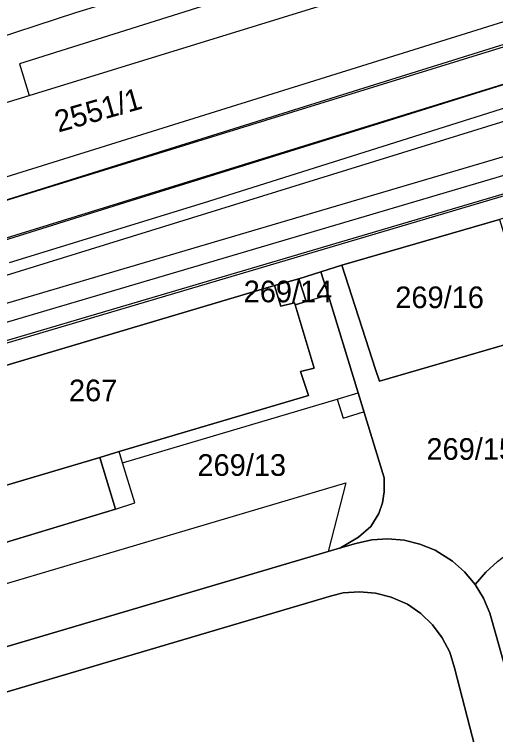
# Model space of a CAD drawing. Extents: x -263423 to -261326, y -1240067 to -1237864.
# Drawn here: x -263189.6 to -263145.2, y -1238934.3 to -1238867.8 of the extents above; entities that cross this region are included whole.
import ezdxf

# ---------------------------------------------------------------- set-up
doc = ezdxf.new("R2010")
doc.units = 0
for name, color, linetype in [('body_kn', 7, 'Continuous'), ('katuz_linie', 7, 'Continuous'), ('kladpar_druhypozemkov', 7, 'Continuous'), ('kladpar_hranice', 7, 'Continuous'), ('kladpar_parcelnecisla', 7, 'Continuous'), ('kladpar_plochy', 7, 'Continuous'), ('linie', 7, 'Continuous'), ('tarchy_linie', 7, 'Continuous'), ('zappar_hrandruhpozemk', 7, 'Continuous'), ('zuob_linie', 7, 'Continuous'), ('zuob_plochy', 7, 'Continuous')]:
    doc.layers.add(name, color=color, linetype=linetype)

msp = doc.modelspace()

# ---------------------------------------------------------------- linework, layer by layer
at = {"layer": 'body_kn'}
for p, q in [((-263189.16, -1238872.37), (-263189.16, -1238872.37)), ((-263155.39, -1238873.97), (-263155.39, -1238873.97)), ((-263188.28, -1238875.29), (-263188.28, -1238875.29)), ((-263188.28, -1238875.29), (-263188.28, -1238875.29)), ((-263154.56, -1238877.44), (-263154.56, -1238877.44)), ((-263180.27, -1238881.77), (-263180.27, -1238881.77)), ((-263179.47, -1238885.2), (-263179.47, -1238885.2)), ((-263172.22, -1238885.25), (-263172.22, -1238885.25)), ((-263159.41, -1238890.97), (-263159.41, -1238890.97)), ((-263161.34, -1238891.58), (-263161.34, -1238891.58)), ((-263163.4, -1238892.23), (-263163.4, -1238892.23)), ((-263163.4, -1238892.23), (-263163.4, -1238892.23)), ((-263165.63, -1238892.86), (-263165.63, -1238892.86)), ((-263165.63, -1238892.86), (-263165.63, -1238892.86)), ((-263162.71, -1238894.32), (-263162.71, -1238894.32)), ((-263162.71, -1238894.32), (-263162.71, -1238894.32)), ((-263160.69, -1238893.71), (-263160.69, -1238893.71)), ((-263165.06, -1238894.76), (-263165.06, -1238894.76)), ((-263163.79, -1238894.45), (-263163.79, -1238894.45)), ((-263163.73, -1238894.64), (-263163.73, -1238894.64)), ((-263163.24, -1238900.79), (-263163.24, -1238900.79)), ((-263161.97, -1238900.48), (-263161.97, -1238900.48)), ((-263156.32, -1238900.62), (-263156.32, -1238900.62)), ((-263155.95, -1238901.7), (-263155.95, -1238901.7)), ((-263157.92, -1238902.75), (-263157.92, -1238902.75)), ((-263162.48, -1238903.01), (-263162.48, -1238903.01)), ((-263159.84, -1238903.34), (-263159.84, -1238903.34)), ((-263159.84, -1238903.34), (-263159.84, -1238903.34)), ((-263157.42, -1238904.51), (-263157.42, -1238904.51)), ((-263159.3, -1238905.1), (-263159.3, -1238905.1)), ((-263179.95, -1238908.19), (-263179.95, -1238908.19)), ((-263181.76, -1238908.73), (-263181.76, -1238908.73)), ((-263179.65, -1238909.22), (-263179.65, -1238909.22)), ((-263179.65, -1238909.22), (-263179.65, -1238909.22)), ((-263155.51, -1238910.62), (-263155.51, -1238910.62)), ((-263159.04, -1238911.06), (-263159.04, -1238911.06)), ((-263155.5, -1238911.91), (-263155.5, -1238911.91)), ((-263178.52, -1238912.91), (-263178.52, -1238912.91)), ((-263155.65, -1238912.92), (-263155.65, -1238912.92)), ((-263180.3, -1238913.5), (-263180.3, -1238913.5)), ((-263180.3, -1238913.5), (-263180.3, -1238913.5)), ((-263155.99, -1238913.91), (-263155.99, -1238913.91)), ((-263156.73, -1238915.12), (-263156.73, -1238915.12)), ((-263157.87, -1238916.1), (-263157.87, -1238916.1)), ((-263155.17, -1238916.25), (-263155.17, -1238916.25)), ((-263158.12, -1238916.67), (-263158.12, -1238916.67)), ((-263156.66, -1238916.34), (-263156.66, -1238916.34)), ((-263153.67, -1238916.37), (-263153.67, -1238916.37)), ((-263152.21, -1238916.73), (-263152.21, -1238916.73)), ((-263160.68, -1238917.43), (-263160.68, -1238917.43)), ((-263159.53, -1238917.09), (-263159.53, -1238917.09)), ((-263150.82, -1238917.29), (-263150.82, -1238917.29)), ((-263149.21, -1238918.31), (-263149.21, -1238918.31)), ((-263148.09, -1238919.3), (-263148.09, -1238919.3)), ((-263146.13, -1238919.32), (-263146.13, -1238919.32)), ((-263147.12, -1238920.45), (-263147.12, -1238920.45)), ((-263160.38, -1238921.51), (-263160.38, -1238921.51)), ((-263159.29, -1238921.24), (-263159.29, -1238921.24)), ((-263157.8, -1238921.13), (-263157.8, -1238921.13)), ((-263156.3, -1238921.25), (-263156.3, -1238921.25)), ((-263154.85, -1238921.63), (-263154.85, -1238921.63)), ((-263146.35, -1238921.74), (-263146.35, -1238921.74)), ((-263153.37, -1238922.29), (-263153.37, -1238922.29)), ((-263152.13, -1238923.14), (-263152.13, -1238923.14)), ((-263145.77, -1238923.12), (-263145.77, -1238923.12)), ((-263151.05, -1238924.18), (-263151.05, -1238924.18)), ((-263150.15, -1238925.38), (-263150.15, -1238925.38)), ((-263149.46, -1238926.72), (-263149.46, -1238926.72)), ((-263149.03, -1238928.15), (-263149.03, -1238928.15))]:
    msp.add_line(p, q, dxfattribs=at)
at = {"layer": 'katuz_linie'}
msp.add_lwpolyline([(-263264.16, -1238893.62), (-263259.85, -1238891.91), (-263259.59, -1238892.49), (-263252.23, -1238890.03), (-263252.36, -1238889.71), (-263230.51, -1238882.59), (-263223.21, -1238880.21), (-263213.45, -1238877.03), (-263210.09, -1238875.93), (-263210.03, -1238876.18), (-263209.16, -1238875.89), (-263193.2, -1238870.66), (-263183.95, -1238867.62), (-263120.72, -1238848.38), (-263079.97, -1238834.16)], dxfattribs=at)
at = {"layer": 'kladpar_druhypozemkov'}
for p, q in [((-263182.51, -1238875.96), (-263182.51, -1238875.96)), ((-263164.28, -1238892.87), (-263164.28, -1238892.87)), ((-263150.76, -1238892.64), (-263150.76, -1238892.64)), ((-263182.46, -1238901.44), (-263182.46, -1238901.44)), ((-263147.04, -1238906.35), (-263147.04, -1238906.35)), ((-263168.14, -1238908.61), (-263168.14, -1238908.61))]:
    msp.add_line(p, q, dxfattribs=at)
at = {"layer": 'kladpar_hranice'}
for points in [[(-263264.16, -1238893.62), (-263259.85, -1238891.91), (-263259.59, -1238892.49), (-263252.23, -1238890.03), (-263252.36, -1238889.71), (-263230.51, -1238882.59), (-263223.21, -1238880.21), (-263213.45, -1238877.03), (-263210.09, -1238875.93), (-263210.03, -1238876.18), (-263209.16, -1238875.89), (-263193.2, -1238870.66), (-263183.95, -1238867.62), (-263120.72, -1238848.38), (-263079.97, -1238834.16)], [(-263115.95, -1238878.17), (-263123.96, -1238880.64), (-263126.36, -1238881.4), (-263126.6, -1238881.47), (-263138.02, -1238884.81), (-263138.98, -1238885.12), (-263144.05, -1238886.5), (-263144.88, -1238886.76), (-263159.41, -1238890.97), (-263161.34, -1238891.58), (-263163.4, -1238892.23), (-263165.63, -1238892.86), (-263201.92, -1238903.67), (-263207.25, -1238905.18), (-263233.01, -1238912.79), (-263237.39, -1238914.05), (-263239.8, -1238914.73), (-263242.09, -1238915.37), (-263248.81, -1238917.45), (-263252.94, -1238918.58), (-263261.25, -1238921.09), (-263261.31, -1238920.2), (-263262.39, -1238919.82)], [(-263140.65, -1238941.35), (-263145.19, -1238925.18), (-263145.77, -1238923.12), (-263146.35, -1238921.74), (-263147.12, -1238920.45), (-263146.13, -1238919.32), (-263145.05, -1238918.34), (-263143.86, -1238917.43), (-263142.57, -1238916.65), (-263141.2, -1238916.01), (-263139.77, -1238915.45), (-263138.8, -1238915.12), (-263136.2, -1238914.36), (-263142.17, -1238893.17), (-263140.64, -1238892.73), (-263141.33, -1238890.38), (-263137.59, -1238889.25), (-263138.98, -1238885.12)], [(-263144.88, -1238886.76), (-263141.79, -1238896.72), (-263141.54, -1238897.49), (-263155.95, -1238901.7), (-263156.32, -1238900.62), (-263159.41, -1238890.97), (-263144.88, -1238886.76)], [(-263145.05, -1238918.34), (-263146.13, -1238919.32), (-263147.12, -1238920.45), (-263148.09, -1238919.3), (-263149.21, -1238918.31), (-263150.82, -1238917.29), (-263152.21, -1238916.73), (-263153.67, -1238916.37), (-263155.17, -1238916.25), (-263156.66, -1238916.34), (-263158.12, -1238916.67), (-263159.53, -1238917.09), (-263157.87, -1238916.1), (-263156.73, -1238915.12), (-263155.99, -1238913.91), (-263155.65, -1238912.92), (-263155.5, -1238911.91), (-263155.51, -1238910.62), (-263157.92, -1238902.75), (-263160.69, -1238893.71), (-263161.34, -1238891.58), (-263159.41, -1238890.97), (-263156.32, -1238900.62), (-263155.95, -1238901.7), (-263141.54, -1238897.49)], [(-263162.71, -1238894.32), (-263163.4, -1238892.23), (-263161.34, -1238891.58), (-263160.69, -1238893.71), (-263157.92, -1238902.75), (-263155.51, -1238910.62), (-263155.5, -1238911.91), (-263155.65, -1238912.92), (-263155.99, -1238913.91), (-263156.73, -1238915.12), (-263157.87, -1238916.1), (-263159.53, -1238917.09), (-263160.68, -1238917.43), (-263225.68, -1238936.66)], [(-263163.4, -1238892.23), (-263162.71, -1238894.32), (-263163.73, -1238894.64), (-263163.79, -1238894.45), (-263165.06, -1238894.76), (-263165.63, -1238892.86), (-263163.4, -1238892.23)], [(-263165.63, -1238892.86), (-263165.06, -1238894.76), (-263163.79, -1238894.45), (-263163.73, -1238894.64), (-263161.97, -1238900.48), (-263163.24, -1238900.79), (-263162.48, -1238903.01), (-263179.95, -1238908.19), (-263181.76, -1238908.73), (-263198.78, -1238913.77), (-263200.04, -1238909.96), (-263200.54, -1238910.15), (-263201.11, -1238908.31), (-263200.6, -1238908.18), (-263200.85, -1238907.17), (-263201.92, -1238903.67), (-263165.63, -1238892.86)], [(-263192.5, -1238917.19), (-263180.3, -1238913.5), (-263181.76, -1238908.73), (-263179.95, -1238908.19), (-263162.48, -1238903.01), (-263163.24, -1238900.79), (-263161.97, -1238900.48), (-263163.73, -1238894.64), (-263162.71, -1238894.32)], [(-263220.65, -1238921.01), (-263208.3, -1238917.36), (-263205, -1238916.35), (-263203.92, -1238916.1), (-263204.67, -1238913.56), (-263206.12, -1238908.74), (-263200.85, -1238907.17), (-263200.6, -1238908.18), (-263201.11, -1238908.31), (-263200.54, -1238910.15), (-263200.04, -1238909.96), (-263198.78, -1238913.77), (-263181.76, -1238908.73), (-263180.3, -1238913.5), (-263192.5, -1238917.19), (-263198.24, -1238918.9), (-263202.56, -1238920.23), (-263219.41, -1238925.34), (-263220.65, -1238921.01)], [(-263225.68, -1238936.66), (-263160.68, -1238917.43), (-263159.53, -1238917.09), (-263158.12, -1238916.67), (-263156.66, -1238916.34), (-263155.17, -1238916.25), (-263153.67, -1238916.37), (-263152.21, -1238916.73), (-263150.82, -1238917.29), (-263149.21, -1238918.31), (-263148.09, -1238919.3), (-263147.12, -1238920.45), (-263146.35, -1238921.74), (-263145.77, -1238923.12), (-263145.19, -1238925.18), (-263140.65, -1238941.35)], [(-263145.27, -1238942.7), (-263149.03, -1238928.15), (-263149.46, -1238926.72), (-263150.15, -1238925.38), (-263151.05, -1238924.18), (-263152.13, -1238923.14), (-263153.37, -1238922.29), (-263154.85, -1238921.63), (-263156.3, -1238921.25), (-263157.8, -1238921.13), (-263159.29, -1238921.24), (-263160.38, -1238921.51), (-263220.46, -1238939.3)], [(-263220.46, -1238939.3), (-263160.38, -1238921.51), (-263159.29, -1238921.24), (-263157.8, -1238921.13), (-263156.3, -1238921.25), (-263154.85, -1238921.63), (-263153.37, -1238922.29), (-263152.13, -1238923.14), (-263151.05, -1238924.18), (-263150.15, -1238925.38), (-263149.46, -1238926.72), (-263149.03, -1238928.15), (-263145.27, -1238942.7)]]:
    msp.add_lwpolyline(points, dxfattribs=at)
at = {"layer": 'kladpar_plochy'}
for points in [[(-263264.16, -1238893.62), (-263259.85, -1238891.91), (-263259.59, -1238892.49), (-263252.23, -1238890.03), (-263252.36, -1238889.71), (-263230.51, -1238882.59), (-263223.21, -1238880.21), (-263213.45, -1238877.03), (-263210.09, -1238875.93), (-263210.03, -1238876.18), (-263209.16, -1238875.89), (-263193.2, -1238870.66), (-263183.95, -1238867.62), (-263120.72, -1238848.38), (-263079.97, -1238834.16)], [(-263115.95, -1238878.17), (-263123.96, -1238880.64), (-263126.36, -1238881.4), (-263126.6, -1238881.47), (-263138.02, -1238884.81), (-263138.98, -1238885.12), (-263144.05, -1238886.5), (-263144.88, -1238886.76), (-263159.41, -1238890.97), (-263161.34, -1238891.58), (-263163.4, -1238892.23), (-263165.63, -1238892.86), (-263201.92, -1238903.67), (-263207.25, -1238905.18), (-263233.01, -1238912.79), (-263237.39, -1238914.05), (-263239.8, -1238914.73), (-263242.09, -1238915.37), (-263248.81, -1238917.45), (-263252.94, -1238918.58), (-263261.25, -1238921.09), (-263261.31, -1238920.2), (-263262.39, -1238919.82)], [(-263145.05, -1238918.34), (-263146.13, -1238919.32), (-263147.12, -1238920.45), (-263148.09, -1238919.3), (-263149.21, -1238918.31), (-263150.82, -1238917.29), (-263152.21, -1238916.73), (-263153.67, -1238916.37), (-263155.17, -1238916.25), (-263156.66, -1238916.34), (-263158.12, -1238916.67), (-263159.53, -1238917.09), (-263157.87, -1238916.1), (-263156.73, -1238915.12), (-263155.99, -1238913.91), (-263155.65, -1238912.92), (-263155.5, -1238911.91), (-263155.51, -1238910.62), (-263157.92, -1238902.75), (-263160.69, -1238893.71), (-263161.34, -1238891.58), (-263159.41, -1238890.97), (-263156.32, -1238900.62), (-263155.95, -1238901.7), (-263141.54, -1238897.49)], [(-263192.5, -1238917.19), (-263180.3, -1238913.5), (-263181.76, -1238908.73), (-263179.95, -1238908.19), (-263162.48, -1238903.01), (-263163.24, -1238900.79), (-263161.97, -1238900.48), (-263163.73, -1238894.64), (-263162.71, -1238894.32), (-263163.4, -1238892.23), (-263161.34, -1238891.58), (-263160.69, -1238893.71), (-263157.92, -1238902.75), (-263155.51, -1238910.62), (-263155.5, -1238911.91), (-263155.65, -1238912.92), (-263155.99, -1238913.91), (-263156.73, -1238915.12), (-263157.87, -1238916.1), (-263159.53, -1238917.09), (-263160.68, -1238917.43), (-263225.68, -1238936.66)], [(-263225.68, -1238936.66), (-263160.68, -1238917.43), (-263159.53, -1238917.09), (-263158.12, -1238916.67), (-263156.66, -1238916.34), (-263155.17, -1238916.25), (-263153.67, -1238916.37), (-263152.21, -1238916.73), (-263150.82, -1238917.29), (-263149.21, -1238918.31), (-263148.09, -1238919.3), (-263147.12, -1238920.45), (-263146.35, -1238921.74), (-263145.77, -1238923.12), (-263145.19, -1238925.18), (-263140.65, -1238941.35)], [(-263145.19, -1238925.18), (-263145.77, -1238923.12), (-263146.35, -1238921.74), (-263147.12, -1238920.45), (-263146.13, -1238919.32), (-263145.05, -1238918.34)], [(-263145.27, -1238942.7), (-263149.03, -1238928.15), (-263149.46, -1238926.72), (-263150.15, -1238925.38), (-263151.05, -1238924.18), (-263152.13, -1238923.14), (-263153.37, -1238922.29), (-263154.85, -1238921.63), (-263156.3, -1238921.25), (-263157.8, -1238921.13), (-263159.29, -1238921.24), (-263160.38, -1238921.51), (-263220.46, -1238939.3)], [(-263220.46, -1238939.3), (-263160.38, -1238921.51), (-263159.29, -1238921.24), (-263157.8, -1238921.13), (-263156.3, -1238921.25), (-263154.85, -1238921.63), (-263153.37, -1238922.29), (-263152.13, -1238923.14), (-263151.05, -1238924.18), (-263150.15, -1238925.38), (-263149.46, -1238926.72), (-263149.03, -1238928.15), (-263145.27, -1238942.7)]]:
    msp.add_lwpolyline(points, dxfattribs=at)
for points in [[(-263144.88, -1238886.76), (-263141.79, -1238896.72), (-263141.54, -1238897.49), (-263155.95, -1238901.7), (-263156.32, -1238900.62), (-263159.41, -1238890.97)], [(-263163.4, -1238892.23), (-263162.71, -1238894.32), (-263163.73, -1238894.64), (-263163.79, -1238894.45), (-263165.06, -1238894.76), (-263165.63, -1238892.86)], [(-263165.63, -1238892.86), (-263165.06, -1238894.76), (-263163.79, -1238894.45), (-263163.73, -1238894.64), (-263161.97, -1238900.48), (-263163.24, -1238900.79), (-263162.48, -1238903.01), (-263179.95, -1238908.19), (-263181.76, -1238908.73), (-263198.78, -1238913.77), (-263200.04, -1238909.96), (-263200.54, -1238910.15), (-263201.11, -1238908.31), (-263200.6, -1238908.18), (-263200.85, -1238907.17), (-263201.92, -1238903.67)], [(-263220.65, -1238921.01), (-263208.3, -1238917.36), (-263205, -1238916.35), (-263203.92, -1238916.1), (-263204.67, -1238913.56), (-263206.12, -1238908.74), (-263200.85, -1238907.17), (-263200.6, -1238908.18), (-263201.11, -1238908.31), (-263200.54, -1238910.15), (-263200.04, -1238909.96), (-263198.78, -1238913.77), (-263181.76, -1238908.73), (-263180.3, -1238913.5), (-263192.5, -1238917.19), (-263198.24, -1238918.9), (-263202.56, -1238920.23), (-263219.41, -1238925.34)]]:
    msp.add_lwpolyline(points, close=True, dxfattribs=at)
at = {"layer": 'linie'}
for points in [[(-263264.16, -1238893.62), (-263259.85, -1238891.91), (-263259.59, -1238892.49), (-263252.23, -1238890.03), (-263252.36, -1238889.71), (-263230.51, -1238882.59), (-263223.21, -1238880.21), (-263213.45, -1238877.03), (-263210.09, -1238875.93), (-263210.03, -1238876.18), (-263209.16, -1238875.89), (-263193.2, -1238870.66), (-263183.95, -1238867.62), (-263120.72, -1238848.38), (-263079.97, -1238834.16)], [(-263329.1, -1238898.72), (-263303.78, -1238908.12), (-263299.91, -1238909.48), (-263292.61, -1238911.56), (-263285.96, -1238912.37), (-263278.59, -1238911.89), (-263272.13, -1238910.44), (-263264.63, -1238908.15), (-263250.48, -1238903.71), (-263227.2, -1238896.43), (-263204.81, -1238889.45), (-263180.27, -1238881.77), (-263155.39, -1238873.97), (-263118.6, -1238862.46), (-263073.82, -1238848.44)], [(-263072.42, -1238851.68), (-263118.27, -1238866.06), (-263154.56, -1238877.44), (-263179.47, -1238885.2), (-263204.53, -1238893.05), (-263226.34, -1238899.84), (-263249.29, -1238907), (-263263.58, -1238911.52), (-263273.03, -1238914.42), (-263280.54, -1238916.08), (-263287.29, -1238916.12), (-263294.74, -1238914.68), (-263301.93, -1238912.22), (-263325.31, -1238903.52), (-263330.82, -1238901.49)]]:
    msp.add_lwpolyline(points, dxfattribs=at)
at = {"layer": 'tarchy_linie'}
for points in [[(-263326.29, -1238894.15), (-263313.58, -1238899.82), (-263295.16, -1238902.73), (-263287.13, -1238903.2), (-263270.9, -1238901.11), (-263197.17, -1238887.07), (-263125.36, -1238864.86), (-263074.2, -1238847.6)], [(-263328.04, -1238896.98), (-263314.52, -1238903.01), (-263295.52, -1238906.01), (-263287.02, -1238906.51), (-263270.4, -1238904.37), (-263196.37, -1238890.28), (-263124.34, -1238868), (-263072.89, -1238850.64)], [(-263334.49, -1238907.41), (-263274.16, -1238919.57), (-263267.39, -1238919.15), (-263261.11, -1238917.31), (-263212.66, -1238902.81), (-263123.22, -1238876.39), (-263068.76, -1238860.21)], [(-263268.52, -1238907.37), (-263195.57, -1238893.49), (-263124.98, -1238871.65), (-263123.97, -1238874.89), (-263213.13, -1238901.23), (-263267.77, -1238917.54), (-263268.52, -1238907.37)], [(-263102.32, -1238950.61), (-263205.44, -1238980.66), (-263250.19, -1238990.52), (-263253.22, -1238991.5), (-263253.43, -1238989.84), (-263253.45, -1238989.66), (-263253.65, -1238988.11), (-263253.1, -1238988), (-263208.93, -1238973.63), (-263154.44, -1238956.96), (-263104.93, -1238941.82), (-263124.23, -1238878.41), (-263212.19, -1238904.39), (-263265.6, -1238920.34)]]:
    msp.add_lwpolyline(points, dxfattribs=at)
at = {"layer": 'zappar_hrandruhpozemk'}
for p, q in [((-263129.76, -1238871.85), (-263172.22, -1238885.25)), ((-263192.41, -1238876.55), (-263188.28, -1238875.29)), ((-263172.22, -1238885.25), (-263190.1, -1238890.76)), ((-263162.71, -1238894.32), (-263160.69, -1238893.71)), ((-263159.84, -1238903.34), (-263157.92, -1238902.75)), ((-263159.3, -1238905.1), (-263157.42, -1238904.51)), ((-263179.65, -1238909.22), (-263179.95, -1238908.19)), ((-263224.41, -1238930.5), (-263159.04, -1238911.06)), ((-263159.04, -1238911.06), (-263160.68, -1238917.43)), ((-263180.3, -1238913.5), (-263178.52, -1238912.91))]:
    msp.add_line(p, q, dxfattribs=at)
for points in [[(-263134.03, -1238858.55), (-263132.44, -1238856.72), (-263132.05, -1238854.37), (-263189.16, -1238872.37), (-263188.28, -1238875.29)], [(-263188.28, -1238875.29), (-263134.03, -1238858.55), (-263118.73, -1238854.69)], [(-263131.98, -1238865), (-263132.18, -1238864.75), (-263132.46, -1238864.7), (-263200.12, -1238885.87)], [(-263256.37, -1238917.74), (-263127.07, -1238879.41), (-263129.76, -1238871.85)], [(-263178.52, -1238912.91), (-263179.65, -1238909.22), (-263159.84, -1238903.34), (-263159.3, -1238905.1)]]:
    msp.add_lwpolyline(points, dxfattribs=at)
at = {"layer": 'zuob_linie'}
msp.add_lwpolyline([(-263264.16, -1238893.62), (-263259.85, -1238891.91), (-263259.59, -1238892.49), (-263252.23, -1238890.03), (-263252.36, -1238889.71), (-263230.51, -1238882.59), (-263223.21, -1238880.21), (-263213.45, -1238877.03), (-263210.09, -1238875.93), (-263210.03, -1238876.18), (-263209.16, -1238875.89), (-263193.2, -1238870.66), (-263183.95, -1238867.62), (-263120.72, -1238848.38), (-263079.97, -1238834.16)], dxfattribs=at)
at = {"layer": 'zuob_plochy'}
msp.add_lwpolyline([(-263264.16, -1238893.62), (-263259.85, -1238891.91), (-263259.59, -1238892.49), (-263252.23, -1238890.03), (-263252.36, -1238889.71), (-263230.51, -1238882.59), (-263223.21, -1238880.21), (-263213.45, -1238877.03), (-263210.09, -1238875.93), (-263210.03, -1238876.18), (-263209.16, -1238875.89), (-263193.2, -1238870.66), (-263183.95, -1238867.62), (-263120.72, -1238848.38), (-263079.97, -1238834.16)], dxfattribs=at)

# ---------------------------------------------------------------- texts
at = {"layer": 'kladpar_parcelnecisla'}
msp.add_text('2551/1', height=2, rotation=16, dxfattribs=at).set_placement((-263185.569, -1238878.727))
for s, p in [('269/14', (-263168.477, -1238894.4)), ('269/16', (-263154.487, -1238894.94)), ('267', (-263184.598, -1238903.54)), ('269/15', (-263151.612, -1238908.95)), ('269/13', (-263172.74, -1238910.43))]:
    msp.add_text(s, height=2, dxfattribs=at).set_placement(p)

doc.saveas('drawing.dxf')
